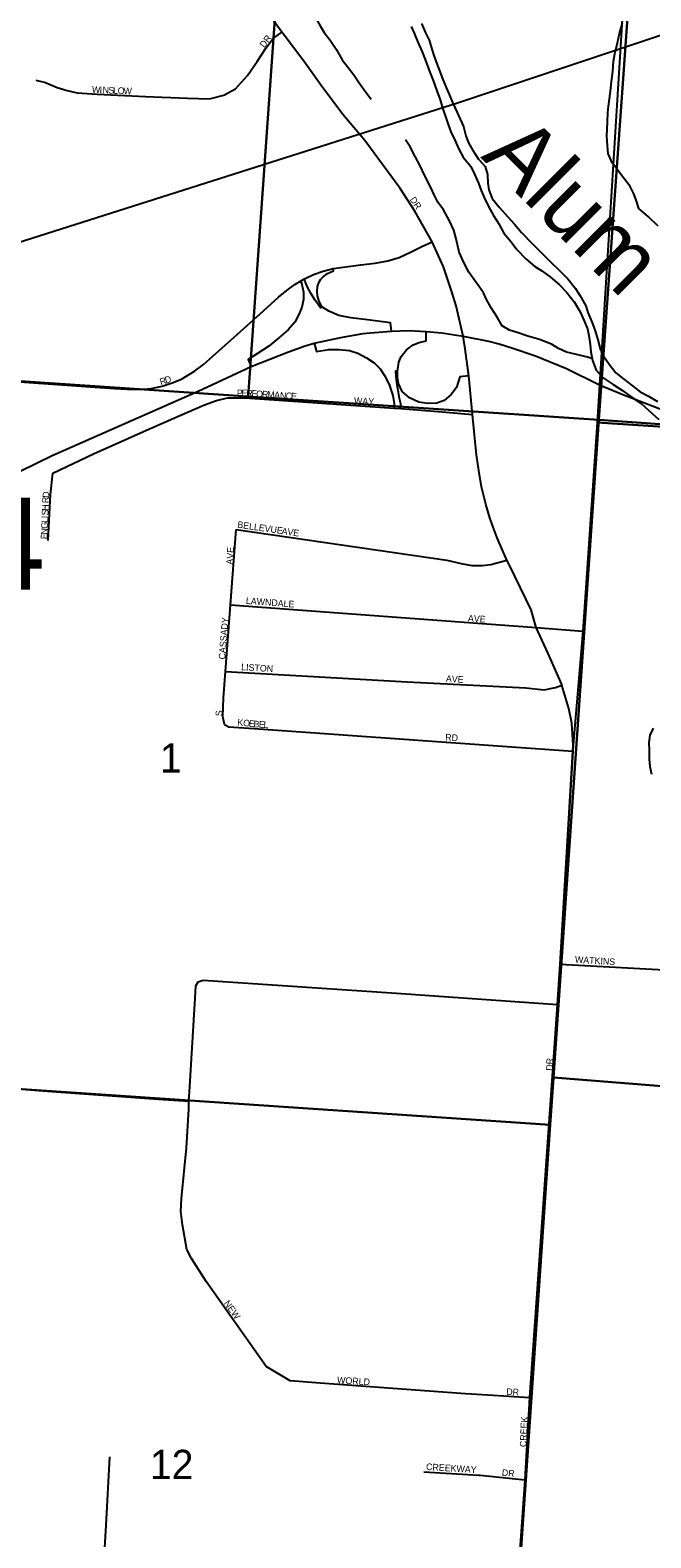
# Model space of a CAD drawing. Extents: x 0 to 34, y 0 to 22.
# Drawn here: x 3.427 to 4.316, y 16.625 to 18.785 of the extents above; entities that cross this region are included whole.
import ezdxf

# ---------------------------------------------------------------- set-up
doc = ezdxf.new("R2010")
doc.units = 0
for name, color, linetype in [('GM_X_City_Street', 7, 'Continuous'), ('GM_X_City_Street_Text', 7, 'Continuous'), ('GM_X_Interchange_Ramps', 7, 'Continuous'), ('GM_X_Major_River', 7, 'Continuous'), ('GM_X_Major_River_Text', 7, 'Continuous'), ('GM_X_Minor_River', 7, 'Continuous'), ('GM_X_Rail_Line', 7, 'Continuous'), ('GM_X_Section', 7, 'Continuous'), ('GM_X_Section_Text', 7, 'Continuous'), ('GM_X_State_Route', 7, 'Continuous'), ('GM_X_State_Shield', 7, 'Continuous'), ('GM_X_Township', 7, 'Continuous')]:
    doc.layers.add(name, color=color, linetype=linetype)

msp = doc.modelspace()

# ---------------------------------------------------------------- linework, layer by layer
at = {"layer": 'GM_X_City_Street'}
for points in [[(4.1427, 16.8252), (4.1533, 16.9563), (4.1626, 17.0979), (4.1827, 17.3887), (4.1861, 17.4467), (4.2044, 17.7519), (4.205, 17.7604), (4.203, 17.7919), (4.1989, 17.8127), (4.1888, 17.8461), (4.1885, 17.8471), (4.1689, 17.8916), (4.1517, 17.9288), (4.145, 17.9543), (4.1138, 18.0183), (4.11, 18.0255), (4.096, 18.0574), (4.0905, 18.0725), (4.0857, 18.0863), (4.0799, 18.1056), (4.0737, 18.1306), (4.0697, 18.1538), (4.0666, 18.1764), (4.0632, 18.2099), (4.0606, 18.2342), (4.0553, 18.2894), (4.0523, 18.3139), (4.0503, 18.3282), (4.0471, 18.3466), (4.0374, 18.39), (4.0312, 18.4097), (4.019, 18.4455), (4.003, 18.4816), (3.9779, 18.5257), (3.9569, 18.5578), (3.9062, 18.6268), (3.8748, 18.6639), (3.8438, 18.7056), (3.8187, 18.7405), (3.7893, 18.7796), (3.7874, 18.7821), (3.7467, 18.8386)], [(3.4347, 18.7132), (3.4487, 18.71), (3.4656, 18.7025), (3.4796, 18.6985), (3.494, 18.6952), (3.5228, 18.6929), (3.5918, 18.6896), (3.652, 18.6872), (3.6839, 18.6863), (3.7044, 18.6917), (3.7209, 18.7006), (3.7382, 18.7197), (3.7518, 18.74), (3.7646, 18.7592), (3.775, 18.7727), (3.7874, 18.7821)], [(3.5264, 18.2729), (3.5475, 18.2715), (3.5655, 18.2705), (3.585, 18.2698), (3.6003, 18.2713), (3.6159, 18.2747), (3.6304, 18.2795), (3.6434, 18.2849), (3.6623, 18.2963), (3.675, 18.3056), (3.6891, 18.318), (3.7184, 18.3446), (3.761, 18.3826), (3.7825, 18.4021), (3.795, 18.4123), (3.8061, 18.4202), (3.8143, 18.425), (3.82, 18.4283), (3.833, 18.4345), (3.8465, 18.4393), (3.8611, 18.4431), (3.9007, 18.4485), (3.9213, 18.4511), (3.9392, 18.4543), (3.9554, 18.4592), (3.9729, 18.4674), (3.988, 18.4748), (4.003, 18.4816)], [(2.6, 18.3348), (2.7362, 18.3251), (3.2297, 18.2937), (3.3433, 18.2855), (3.466, 18.277), (3.5264, 18.2729)], [(3.4524, 18.0535), (3.4543, 18.092), (3.4556, 18.1194), (3.4592, 18.15), (3.5174, 18.178), (3.5933, 18.2117), (3.6404, 18.2321), (3.6764, 18.2482), (3.6936, 18.2543), (3.7096, 18.2579)], [(3.7096, 18.2579), (3.7211, 18.2582), (3.7349, 18.2582), (3.9483, 18.2432), (3.9578, 18.2426)], [(3.9578, 18.2426), (4.0172, 18.2378), (4.0606, 18.2342)], [(3.7053, 17.7902), (3.7028, 17.8016), (3.704, 17.8282), (3.7068, 17.8657), (3.7139, 17.9613), (3.7219, 18.0695)], [(3.7219, 18.0695), (4.0239, 18.0255), (4.0443, 18.0206), (4.0595, 18.0177), (4.0743, 18.0179), (4.0868, 18.0192), (4.11, 18.0255)], [(3.7139, 17.9613), (4.1517, 17.9288), (4.2186, 17.9239)], [(3.7068, 17.8657), (3.9672, 17.8509), (4.1373, 17.8423), (4.1635, 17.8396), (4.1798, 17.8428), (4.1888, 17.8461)], [(3.7053, 17.7902), (3.7113, 17.7867), (3.7545, 17.7838), (4.2044, 17.7519)], [(4.1861, 17.4467), (4.3444, 17.4382), (4.49, 17.4278), (4.5336, 17.4235), (4.5584, 17.4213), (4.5777, 17.4143), (4.589, 17.4057), (4.5971, 17.3939), (4.6036, 17.3788), (4.6057, 17.3669), (4.6014, 17.312), (4.5988, 17.2527)], [(3.6543, 17.2501), (3.6555, 17.2712), (3.6631, 17.398), (3.6642, 17.4154), (3.6676, 17.4212), (3.6747, 17.4239), (3.9518, 17.4048), (4.1827, 17.3887)], [(3.3248, 17.2734), (3.3959, 17.2688), (3.4575, 17.264), (3.6107, 17.2533), (3.6543, 17.2501)], [(4.0828, 16.8289), (4.0506, 16.8309), (3.8422, 16.8461), (3.7993, 16.8496), (3.7651, 16.8701), (3.6789, 16.9921), (3.6577, 17.0251), (3.6511, 17.0377), (3.6452, 17.0731), (3.6428, 17.0921), (3.6438, 17.1107), (3.6509, 17.1834), (3.6541, 17.2389), (3.6543, 17.2501)], [(4.1427, 16.8252), (4.0828, 16.8289)], [(4.1012, 16.1998), (4.1163, 16.4269), (4.1364, 16.7079), (4.1427, 16.8252)], [(3.5322, 16.5867), (3.5356, 16.6422), (3.541, 16.7406)], [(3.9911, 16.7191), (4.0698, 16.7146), (4.0719, 16.7144)], [(4.0719, 16.7144), (4.1364, 16.7079)]]:
    msp.add_lwpolyline(points, dxfattribs=at)
at = {"layer": 'GM_X_Interchange_Ramps'}
for points in [[(3.8447, 18.3886), (3.8428, 18.3871), (3.8384, 18.393), (3.8345, 18.3985), (3.8293, 18.4071), (3.8242, 18.4168), (3.821, 18.4247), (3.82, 18.4283)], [(3.9445, 18.3536), (3.943, 18.3657), (3.9103, 18.3697), (3.8862, 18.3725), (3.8689, 18.3761), (3.8548, 18.3822), (3.8447, 18.3886), (3.8404, 18.3977), (3.8385, 18.4042), (3.8382, 18.4103), (3.8385, 18.4174), (3.841, 18.4244), (3.8435, 18.4281), (3.8464, 18.4313), (3.8527, 18.4362), (3.8616, 18.4398), (3.8611, 18.4431)], [(3.8143, 18.425), (3.8157, 18.4229), (3.8185, 18.4096), (3.8185, 18.3991), (3.8161, 18.3878), (3.8117, 18.3774), (3.8061, 18.3665), (3.7964, 18.3556), (3.7831, 18.3439), (3.7686, 18.3322), (3.7525, 18.3214), (3.7392, 18.3129), (3.7435, 18.3029)], [(4.0553, 18.2894), (4.0424, 18.2883), (4.0376, 18.273), (4.0299, 18.2626), (4.0199, 18.2541), (4.0094, 18.2505), (3.9965, 18.2497), (3.9836, 18.2517), (3.9703, 18.2581), (3.9599, 18.267), (3.9546, 18.2787), (3.953, 18.2875), (3.953, 18.2964), (3.955, 18.3089), (3.9583, 18.3173), (3.9659, 18.3266), (3.9756, 18.3339), (3.9844, 18.3371), (3.9941, 18.3395), (3.9941, 18.3531)], [(3.8339, 18.3363), (3.8371, 18.3246), (3.8548, 18.3274), (3.8697, 18.3274), (3.8846, 18.3258), (3.8963, 18.3218), (3.9087, 18.3153), (3.9196, 18.3081), (3.9281, 18.2996), (3.9357, 18.2887), (3.9418, 18.2759), (3.9466, 18.2614), (3.9482, 18.2493), (3.9483, 18.2432)], [(3.9578, 18.2426), (3.9579, 18.2493), (3.9562, 18.2571), (3.9545, 18.2661), (3.9527, 18.2766), (3.9511, 18.288), (3.9506, 18.2967), (3.953, 18.2964)]]:
    msp.add_lwpolyline(points, dxfattribs=at)
at = {"layer": 'GM_X_Major_River'}
for points in [[(3.9874, 18.7945), (3.9934, 18.7808), (3.9984, 18.7706), (4.0014, 18.7607), (4.0044, 18.7512), (4.0082, 18.7402), (4.0124, 18.7292), (4.0173, 18.7163), (4.023, 18.7027), (4.0279, 18.6917), (4.032, 18.6811), (4.0385, 18.6667), (4.043, 18.6572), (4.0479, 18.6469), (4.0513, 18.6333), (4.0551, 18.6234), (4.0608, 18.6132), (4.0691, 18.5999)], [(3.9726, 18.7899), (3.9772, 18.7804), (3.9825, 18.7675), (3.9885, 18.7539), (3.9927, 18.7429), (3.9968, 18.7323), (4.0006, 18.7224), (4.0044, 18.7125), (4.0097, 18.6977), (4.0142, 18.6852), (4.0173, 18.675), (4.0252, 18.6511), (4.0294, 18.6393), (4.0358, 18.6261), (4.0407, 18.6151), (4.0475, 18.6029), (4.0585, 18.5897), (4.0634, 18.5787), (4.0691, 18.5658), (4.0733, 18.5552), (4.0774, 18.5449), (4.0835, 18.532), (4.0907, 18.5195), (4.0983, 18.5074), (4.1058, 18.4941), (4.1161, 18.4816), (4.124, 18.4706), (4.1369, 18.4573), (4.1501, 18.4463), (4.16, 18.4399), (4.1725, 18.4308), (4.1853, 18.4198), (4.1959, 18.4088), (4.2062, 18.3955), (4.2149, 18.3811), (4.2202, 18.3694), (4.2255, 18.3569), (4.2273, 18.3474), (4.2292, 18.3345), (4.2304, 18.3239), (4.2326, 18.3114), (4.2379, 18.2977), (4.2482, 18.2867), (4.2625, 18.2769), (4.2758, 18.2685), (4.2883, 18.2594), (4.3019, 18.2503), (4.3133, 18.2401), (4.3277, 18.2272)], [(4.0691, 18.5999), (4.0707, 18.5986), (4.079, 18.5897), (4.0824, 18.5779), (4.0827, 18.5654), (4.0839, 18.5559), (4.0888, 18.5438), (4.0994, 18.5309), (4.1111, 18.5172), (4.121, 18.507), (4.1308, 18.4949), (4.146, 18.4793), (4.1604, 18.4646), (4.1728, 18.4524), (4.1842, 18.4414), (4.1975, 18.4285), (4.2084, 18.4149), (4.2152, 18.4043), (4.2232, 18.3899), (4.2262, 18.3804), (4.2319, 18.3667), (4.2364, 18.3542), (4.2402, 18.3413), (4.2436, 18.3284), (4.2478, 18.3189), (4.2565, 18.3061), (4.266, 18.2939), (4.2777, 18.2848), (4.2902, 18.275), (4.3012, 18.2666), (4.3129, 18.2606), (4.3258, 18.253)], [(4.3196, 17.7846), (4.3147, 17.7747), (4.3132, 17.7641), (4.3139, 17.7527), (4.3139, 17.7402), (4.3147, 17.7296), (4.3173, 17.7186)]]:
    msp.add_lwpolyline(points, dxfattribs=at)
at = {"layer": 'GM_X_Minor_River'}
for points in [[(3.7794, 18.9476), (3.7801, 18.9381), (3.7811, 18.9278), (3.7844, 18.9141), (3.7888, 18.9012), (3.7929, 18.8905), (3.7977, 18.878), (3.8021, 18.8643), (3.8073, 18.8528), (3.8132, 18.8384), (3.8196, 18.8288), (3.8259, 18.8185), (3.8349, 18.8044), (3.8423, 18.7911), (3.8479, 18.7815), (3.8565, 18.7705), (3.8651, 18.7575), (3.8737, 18.7422), (3.8826, 18.7315), (3.8905, 18.7208), (3.898, 18.7094), (3.9077, 18.696), (3.9155, 18.6861)], [(4.3269, 18.504), (4.313, 18.5174), (4.2991, 18.5292), (4.2954, 18.541), (4.2918, 18.5505), (4.2865, 18.5608), (4.2772, 18.5734), (4.2607, 18.5948), (4.2552, 18.6082), (4.2542, 18.6192), (4.2532, 18.6332), (4.2536, 18.6427), (4.2541, 18.6533), (4.2546, 18.6662), (4.2558, 18.6757), (4.2575, 18.6897), (4.2591, 18.7019), (4.26, 18.7114), (4.2616, 18.7254), (4.2629, 18.7402), (4.2645, 18.7508), (4.2684, 18.7667), (4.2712, 18.78), (4.2759, 18.7947)], [(4.2321, 18.3142), (4.2236, 18.3166), (4.2097, 18.3201), (4.1953, 18.3233), (4.184, 18.3287), (4.1738, 18.3348), (4.1569, 18.3414), (4.1399, 18.3465), (4.1248, 18.3515), (4.1138, 18.355), (4.1033, 18.3612), (4.0958, 18.3734), (4.0872, 18.3871), (4.0809, 18.399), (4.0765, 18.4085), (4.0697, 18.418), (4.0623, 18.4283), (4.0552, 18.4383), (4.0481, 18.452), (4.0418, 18.4668), (4.0374, 18.4858), (4.0338, 18.4984), (4.0278, 18.5114), (4.0189, 18.5274), (4.0111, 18.5384), (4.0059, 18.5487), (4.0007, 18.5602), (3.9921, 18.5769), (3.9858, 18.5906), (3.9787, 18.604), (3.9713, 18.6177), (3.9646, 18.6276)]]:
    msp.add_lwpolyline(points, dxfattribs=at)
at = {"layer": 'GM_X_Rail_Line'}
msp.add_lwpolyline([(3.2423, 18.4276), (4.0405, 18.6814), (4.9172, 18.9741), (5.626, 19.2074), (5.8332, 19.2746), (5.9934, 19.3207), (6.0587, 19.3362), (6.1289, 19.3456), (6.1917, 19.3498), (6.2964, 19.3477), (6.6636, 19.3159)], dxfattribs=at)
at = {"layer": 'GM_X_Section'}
for points in [[(3.8108, 19.2741), (3.7392, 18.2601), (3.2353, 18.2937), (3.3065, 19.3097)], [(4.3138, 19.2385), (4.2418, 18.2267), (3.7392, 18.2601), (3.8108, 19.2741)], [(4.8168, 19.2029), (4.7469, 18.1907), (4.2418, 18.2267), (4.3138, 19.2385)], [(3.7392, 18.2601), (4.2418, 18.2267), (4.1767, 17.2841), (4.1718, 17.2163), (3.1596, 17.2849), (3.2353, 18.2937)], [(4.2418, 18.2267), (4.7469, 18.1907), (5.1885, 18.1592), (5.123, 17.2087), (4.1767, 17.2841)], [(4.1718, 17.2163), (4.1066, 16.2613), (4.1014, 16.2018), (3.0921, 16.2688), (3.1596, 17.2849)], [(4.1767, 17.2841), (5.123, 17.2087), (5.0408, 16.1927), (4.1066, 16.2613), (4.1718, 17.2163)]]:
    msp.add_lwpolyline(points, close=True, dxfattribs=at)
at = {"layer": 'GM_X_State_Route'}
for points in [[(2.6, 18.0962), (2.7154, 18.0866), (2.8346, 18.0789), (2.9271, 18.0717), (3.0617, 18.0631), (3.1297, 18.0592), (3.1534, 18.0597), (3.1861, 18.0604), (3.2167, 18.0673), (3.2522, 18.0792), (3.3014, 18.0989), (3.4582, 18.1755), (3.6677, 18.2678), (3.7435, 18.3029), (3.7969, 18.324), (3.8208, 18.3323), (3.8339, 18.3363), (3.8719, 18.3446), (3.904, 18.3503), (3.914, 18.3511)], [(3.914, 18.3511), (3.9445, 18.3536), (3.97, 18.3545), (3.9941, 18.3531), (4.0167, 18.3512), (4.0471, 18.3466), (4.0834, 18.3393), (4.1001, 18.3349), (4.1172, 18.3297), (4.1512, 18.3182), (4.1956, 18.3001), (4.2426, 18.2767), (4.2761, 18.263), (4.3384, 18.2391), (4.4038, 18.2201), (4.4545, 18.2111), (4.503, 18.2057), (4.5204, 18.2039), (4.5218, 18.2032)]]:
    msp.add_lwpolyline(points, dxfattribs=at)
at = {"layer": 'GM_X_Township'}
for points in [[(4.2793, 18.8701), (4.2426, 18.2767), (4.2393, 18.2227), (4.5031, 18.2057), (4.5204, 18.2039), (4.5658, 18.2013), (4.6315, 18.1975), (4.7248, 18.1903), (4.7699, 18.187), (4.7967, 18.1852), (4.8736, 18.1792), (5.5177, 18.1312), (5.8763, 18.1039)], [(5.8763, 18.1039), (5.5177, 18.1312), (4.8736, 18.1792), (4.7967, 18.1852), (4.7699, 18.187), (4.7248, 18.1903), (4.6315, 18.1975), (4.5658, 18.2013), (4.5204, 18.2039), (4.5031, 18.2057), (4.2393, 18.2227), (4.2186, 17.9239), (4.205, 17.7604), (4.2044, 17.7519), (4.1861, 17.4467), (4.1821, 17.3879), (4.1425, 16.826), (4.1364, 16.7079), (4.1158, 16.4262)]]:
    msp.add_lwpolyline(points, dxfattribs=at)

# ---------------------------------------------------------------- texts
at = {"layer": 'GM_X_City_Street_Text'}
for s, rotation, p in [('DR', 53.7506, (3.7624, 18.7588)), ('W', 355.355, (3.5149, 18.6953)), ('I', 357.7734, (3.5261, 18.6944)), ('N', 358, (3.5303, 18.6943)), ('S', 358.0327, (3.5387, 18.694)), ('L', 358.0326, (3.5453, 18.6937)), ('O', 358.0108, (3.552, 18.6935)), ('W', 358.0345, (3.5603, 18.6932)), ('DR', 303.6968, (3.9703, 18.5421)), ('R', 17.667, (3.6141, 18.2761)), ('D', 18.0659, (3.6213, 18.2784)), ('P', 359.8907, (3.723, 18.2603)), ('E', 358.716, (3.7296, 18.2603)), ('R', 356.6464, (3.7362, 18.2602)), ('F', 356.2005, (3.7436, 18.2598)), ('O', 356.1728, (3.7503, 18.2593)), ('R', 356.2011, (3.7586, 18.2588)), ('M', 356.1908, (3.7661, 18.2583)), ('A', 356.1728, (3.7761, 18.2576)), ('N', 356.1982, (3.7844, 18.257)), ('C', 356.1843, (3.7927, 18.2565)), ('E', 356.1714, (3.8002, 18.256)), ('WAY', 356.5338, (3.8906, 18.2495)), ('H', 87.6509, (3.4529, 18.0961)), ('R', 87.6676, (3.4533, 18.1069)), ('D', 84.8352, (3.4536, 18.1143)), ('L', 87.6493, (3.4522, 18.0786)), ('I', 87.6632, (3.4524, 18.0853)), ('S', 87.6493, (3.4526, 18.0894)), ('BELLEVUE', 351.9811, (3.7232, 18.072)), ('E', 87.6493, (3.4512, 18.0553)), ('N', 87.6623, (3.4515, 18.062)), ('G', 87.6605, (3.4518, 18.0703)), ('AVE', 351.8743, (3.7866, 18.0628)), ('AVE', 86.0569, (3.717, 18.0187)), ('LAWNDALE', 355.6563, (3.7356, 17.9628)), ('CASSADY', 85.4257, (3.7062, 17.8829)), ('AVE', 356.0494, (4.0539, 17.9378)), ('LISTON', 356.4984, (3.7289, 17.8678)), ('AVE', 356.0494, (4.0223, 17.8512)), ('S', 90, (3.702, 17.8019)), ('K', 354.0001, (3.7232, 17.7887)), ('O', 354.0337, (3.7315, 17.7878)), ('E', 354.0067, (3.7398, 17.7869)), ('B', 354.35, (3.7464, 17.7862)), ('E', 356.0641, (3.7542, 17.7855)), ('L', 356.7862, (3.761, 17.785)), ('RD', 356.989, (4.0214, 17.767)), ('WATKINS', 356.4224, (4.2073, 17.4487)), ('DR', 86.989, (4.1754, 17.2937)), ('NEW', 306.1586, (3.7036, 16.9605)), ('WORLD', 356.2466, (3.8664, 16.8462)), ('DR', 356.9884, (4.1089, 16.8295)), ('CREEK', 87.5119, (4.1379, 16.7545)), ('CREEKWAY', 356.3804, (3.9939, 16.722)), ('DR', 353.9946, (4.1023, 16.7137))]:
    msp.add_text(s, height=0.00947, rotation=rotation, dxfattribs=at).set_placement(p)
at = {"layer": 'GM_X_Major_River_Text'}
msp.add_text('Alum', height=0.09471, rotation=314.9956, dxfattribs=at).set_placement((4.0713, 18.6028))
at = {"layer": 'GM_X_Section_Text'}
for s, height, p in [('1', 0.0419, (3.6126, 17.7211)), ('12', 0.04186, (3.5984, 16.7089))]:
    msp.add_text(s, height=height, rotation=0, dxfattribs=at).set_placement(p)
at = {"layer": 'GM_X_State_Shield'}
msp.add_text('104', height=0.13184, dxfattribs=at).set_placement((3.1543, 17.9833))

doc.saveas('drawing.dxf')
